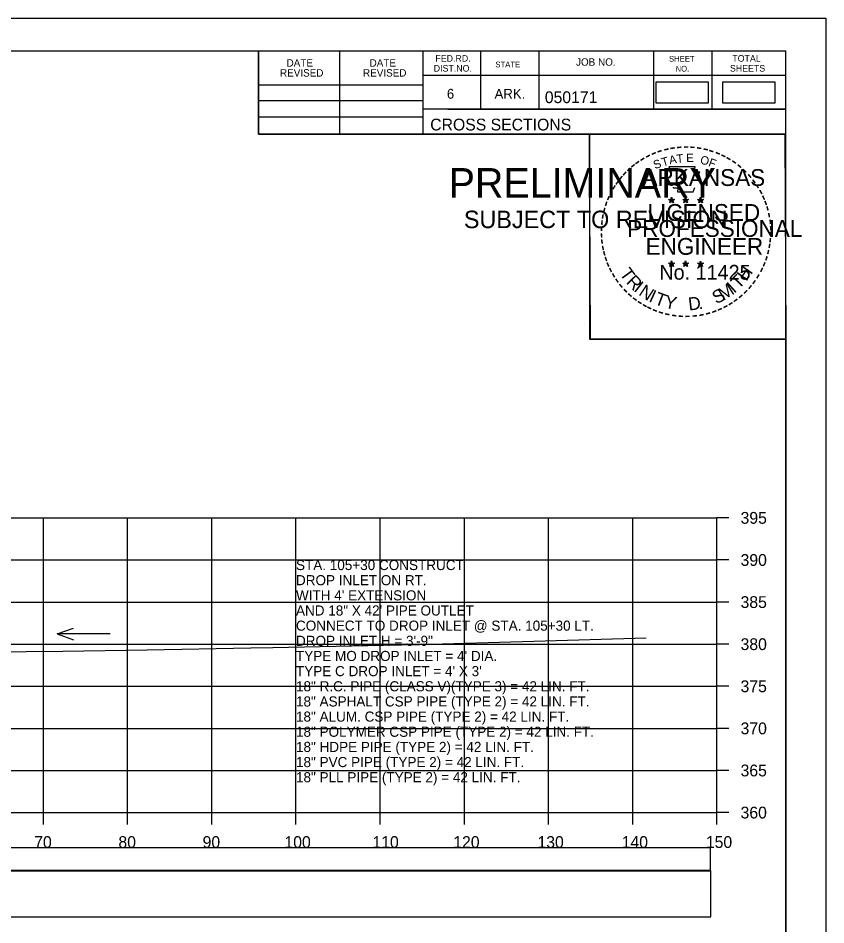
# Model space of a CAD drawing. Extents: x -37291014 to -37290680, y -936053 to -933067.
# Drawn here: x -37290776.1 to -37290680.2, y -934881 to -934773.3 of the extents above; entities that cross this region are included whole.
import ezdxf

# ---------------------------------------------------------------- set-up
doc = ezdxf.new("R2010")
doc.units = 0
for name, color, linetype in [('Default', 7, 'Continuous'), ('R_Axis', 7, 'Continuous'), ('R_Axis Annot', 7, 'Continuous'), ('R_Border', 7, 'Continuous'), ('R_Border PE', 7, 'Continuous'), ('R_Border Prem', 7, 'Continuous'), ('R_Exist Surface', 7, 'Continuous'), ('R_Grid', 7, 'Continuous'), ('R_No Plot', 7, 'Continuous'), ('R_Water Annot', 7, 'Continuous')]:
    doc.layers.add(name, color=color, linetype=linetype)

msp = doc.modelspace()

# ---------------------------------------------------------------- linework, layer by layer
at = {"layer": 'Default'}
for points in [[(-37290700.35, -934783.34), (-37290694.1, -934783.34), (-37290694.1, -934780.87), (-37290700.35, -934780.87)], [(-37290692.46, -934783.35), (-37290686.21, -934783.35), (-37290686.21, -934780.88), (-37290692.46, -934780.88)], [(-37290992.31, -934874.54), (-37290693.89, -934874.54), (-37290693.89, -934871.83), (-37290992.31, -934871.83)], [(-37290992.27, -934880.02), (-37290693.85, -934880.02), (-37290693.85, -934874.5), (-37290992.27, -934874.5)]]:
    msp.add_lwpolyline(points, close=True, dxfattribs=at)
at = {"layer": 'R_Axis'}
for p, q in [((-37290693.1, -934867.63), (-37290693.1, -934832.63)), ((-37290691.7, -934832.63), (-37290693.1, -934832.63)), ((-37290691.7, -934837.63), (-37290693.1, -934837.63)), ((-37290691.7, -934842.63), (-37290693.1, -934842.63)), ((-37290691.7, -934847.63), (-37290693.1, -934847.63)), ((-37290691.7, -934852.63), (-37290693.1, -934852.63)), ((-37290691.7, -934857.63), (-37290693.1, -934857.63)), ((-37290691.7, -934862.63), (-37290693.1, -934862.63)), ((-37290993.1, -934867.63), (-37290693.1, -934867.63)), ((-37290773.1, -934869.03), (-37290773.1, -934867.63)), ((-37290763.1, -934869.03), (-37290763.1, -934867.63)), ((-37290753.1, -934869.03), (-37290753.1, -934867.63)), ((-37290743.1, -934869.03), (-37290743.1, -934867.63)), ((-37290733.1, -934869.03), (-37290733.1, -934867.63)), ((-37290723.1, -934869.03), (-37290723.1, -934867.63)), ((-37290713.1, -934869.03), (-37290713.1, -934867.63)), ((-37290703.1, -934869.03), (-37290703.1, -934867.63)), ((-37290693.1, -934869.03), (-37290693.1, -934867.63)), ((-37290691.7, -934867.63), (-37290693.1, -934867.63))]:
    msp.add_line(p, q, dxfattribs=at)
at = {"layer": 'R_Border'}
for p, q in [((-37291001.1, -934777.17), (-37290684.92, -934777.17)), ((-37290747.56, -934787.05), (-37290747.56, -934777.17)), ((-37290737.88, -934787.05), (-37290737.88, -934777.17)), ((-37290728.02, -934777.17), (-37290728.02, -934787.05)), ((-37290721.18, -934777.17), (-37290721.18, -934784.11)), ((-37290714.24, -934777.17), (-37290714.24, -934784.11)), ((-37290700.66, -934777.17), (-37290700.66, -934784.11)), ((-37290693.72, -934777.17), (-37290693.72, -934784.11)), ((-37290684.92, -934982.63), (-37290684.92, -934777.17)), ((-37290684.92, -934780.11), (-37290728.02, -934780.11)), ((-37290684.92, -934780.09), (-37290684.92, -934780.09)), ((-37290747.56, -934781.19), (-37290728.02, -934781.19)), ((-37290747.56, -934783.05), (-37290728.02, -934783.05)), ((-37290684.92, -934784.11), (-37290728.02, -934784.11)), ((-37290725.06, -934784.11), (-37290684.92, -934784.11)), ((-37290747.56, -934784.99), (-37290728.02, -934784.99)), ((-37290684.92, -934787.05), (-37290747.56, -934787.05))]:
    msp.add_line(p, q, dxfattribs=at)
at = {"layer": 'R_Border PE'}
for p, q in [((-37290698.84, -934794.8), (-37290698.49, -934794.91)), ((-37290698.84, -934794.8), (-37290698.58, -934794.84)), ((-37290698.84, -934794.8), (-37290698.6, -934794.92)), ((-37290698.7, -934795.21), (-37290698.49, -934794.91)), ((-37290698.7, -934795.21), (-37290698.58, -934794.96)), ((-37290698.7, -934795.21), (-37290698.49, -934794.99)), ((-37290698.49, -934794.54), (-37290698.53, -934794.8)), ((-37290698.49, -934794.91), (-37290698.49, -934794.54)), ((-37290698.49, -934794.54), (-37290698.44, -934794.79)), ((-37290698.14, -934794.8), (-37290698.49, -934794.91)), ((-37290698.27, -934795.21), (-37290698.49, -934794.91)), ((-37290698.27, -934795.21), (-37290698.49, -934794.99)), ((-37290698.14, -934794.8), (-37290698.43, -934794.85)), ((-37290698.27, -934795.21), (-37290698.41, -934794.92)), ((-37290698.14, -934794.8), (-37290698.34, -934794.9)), ((-37290697.17, -934794.8), (-37290696.82, -934794.91)), ((-37290697.17, -934794.8), (-37290696.91, -934794.84)), ((-37290697.17, -934794.8), (-37290696.93, -934794.92)), ((-37290697.03, -934795.21), (-37290696.82, -934794.91)), ((-37290697.03, -934795.21), (-37290696.91, -934794.96)), ((-37290697.03, -934795.21), (-37290696.82, -934794.99)), ((-37290696.82, -934794.54), (-37290696.86, -934794.8)), ((-37290696.82, -934794.91), (-37290696.82, -934794.54)), ((-37290696.82, -934794.54), (-37290696.77, -934794.79)), ((-37290696.47, -934794.8), (-37290696.82, -934794.91)), ((-37290696.6, -934795.21), (-37290696.82, -934794.91)), ((-37290696.6, -934795.21), (-37290696.82, -934794.99)), ((-37290696.47, -934794.8), (-37290696.76, -934794.85)), ((-37290696.6, -934795.21), (-37290696.74, -934794.92)), ((-37290696.47, -934794.8), (-37290696.67, -934794.9)), ((-37290695.4, -934794.81), (-37290695.05, -934794.92)), ((-37290695.4, -934794.81), (-37290695.15, -934794.86)), ((-37290695.4, -934794.81), (-37290695.17, -934794.93)), ((-37290695.27, -934795.22), (-37290695.05, -934794.92)), ((-37290695.27, -934795.22), (-37290695.14, -934794.97)), ((-37290695.05, -934794.56), (-37290695.09, -934794.81)), ((-37290695.05, -934794.92), (-37290695.05, -934794.56)), ((-37290695.05, -934794.56), (-37290695, -934794.81)), ((-37290694.71, -934794.81), (-37290695.05, -934794.92)), ((-37290694.84, -934795.22), (-37290695.05, -934794.92)), ((-37290694.71, -934794.81), (-37290694.99, -934794.86)), ((-37290694.84, -934795.22), (-37290694.98, -934794.93)), ((-37290694.71, -934794.81), (-37290694.91, -934794.91)), ((-37290695.27, -934795.22), (-37290695.06, -934795)), ((-37290694.84, -934795.22), (-37290695.06, -934795)), ((-37290698.84, -934802.37), (-37290698.49, -934802.48)), ((-37290698.84, -934802.37), (-37290698.59, -934802.42)), ((-37290698.84, -934802.37), (-37290698.6, -934802.49)), ((-37290698.71, -934802.78), (-37290698.49, -934802.48)), ((-37290698.49, -934802.12), (-37290698.53, -934802.37)), ((-37290698.49, -934802.48), (-37290698.49, -934802.12)), ((-37290698.49, -934802.12), (-37290698.44, -934802.37)), ((-37290698.14, -934802.37), (-37290698.49, -934802.48)), ((-37290698.28, -934802.78), (-37290698.49, -934802.48)), ((-37290698.14, -934802.37), (-37290698.43, -934802.42)), ((-37290698.28, -934802.78), (-37290698.42, -934802.49)), ((-37290698.14, -934802.37), (-37290698.35, -934802.47)), ((-37290697.17, -934802.37), (-37290696.82, -934802.48)), ((-37290697.17, -934802.37), (-37290696.92, -934802.42)), ((-37290697.17, -934802.37), (-37290696.93, -934802.49)), ((-37290697.04, -934802.78), (-37290696.82, -934802.48)), ((-37290696.82, -934802.12), (-37290696.86, -934802.37)), ((-37290696.82, -934802.48), (-37290696.82, -934802.12)), ((-37290696.82, -934802.12), (-37290696.77, -934802.37)), ((-37290696.48, -934802.37), (-37290696.82, -934802.48)), ((-37290696.61, -934802.78), (-37290696.82, -934802.48)), ((-37290696.48, -934802.37), (-37290696.76, -934802.42)), ((-37290696.61, -934802.78), (-37290696.75, -934802.49)), ((-37290696.48, -934802.37), (-37290696.68, -934802.47)), ((-37290695.4, -934802.38), (-37290695.06, -934802.49)), ((-37290695.4, -934802.38), (-37290695.15, -934802.43)), ((-37290695.4, -934802.38), (-37290695.17, -934802.5)), ((-37290695.27, -934802.79), (-37290695.06, -934802.49)), ((-37290695.06, -934802.13), (-37290695.1, -934802.38)), ((-37290695.06, -934802.49), (-37290695.06, -934802.13)), ((-37290695.06, -934802.13), (-37290695.01, -934802.38)), ((-37290694.71, -934802.38), (-37290695.06, -934802.49)), ((-37290694.84, -934802.79), (-37290695.06, -934802.49)), ((-37290694.71, -934802.38), (-37290694.99, -934802.43)), ((-37290694.84, -934802.79), (-37290694.98, -934802.5)), ((-37290694.71, -934802.38), (-37290694.91, -934802.48)), ((-37290698.71, -934802.78), (-37290698.58, -934802.54)), ((-37290698.71, -934802.78), (-37290698.49, -934802.56)), ((-37290698.28, -934802.78), (-37290698.49, -934802.57)), ((-37290697.04, -934802.78), (-37290696.91, -934802.54)), ((-37290697.04, -934802.78), (-37290696.82, -934802.56)), ((-37290696.61, -934802.78), (-37290696.82, -934802.57)), ((-37290695.27, -934802.79), (-37290695.15, -934802.55)), ((-37290695.27, -934802.79), (-37290695.06, -934802.57)), ((-37290694.84, -934802.79), (-37290695.06, -934802.58))]:
    msp.add_line(p, q, dxfattribs=at)
for points in [[(-37290698.8, -934790.92), (-37290698.53, -934791.75)], [(-37290695.28, -934791.84), (-37290695.14, -934791.56), (-37290695.83, -934791.58), (-37290695.68, -934790.92), (-37290698.8, -934790.92)], [(-37290698.3, -934793.34), (-37290698.3, -934793.43), (-37290697.74, -934793.45), (-37290697.79, -934793.92), (-37290695.92, -934793.92), (-37290695.72, -934793.39)], [(-37290698.49, -934794.54), (-37290698.27, -934795.21), (-37290698.84, -934794.8), (-37290698.14, -934794.8), (-37290698.7, -934795.21), (-37290698.49, -934794.54)], [(-37290696.82, -934794.54), (-37290696.6, -934795.21), (-37290697.17, -934794.8), (-37290696.47, -934794.8), (-37290697.03, -934795.21), (-37290696.82, -934794.54)], [(-37290695.05, -934794.56), (-37290694.84, -934795.22), (-37290695.4, -934794.81), (-37290694.71, -934794.81), (-37290695.27, -934795.22), (-37290695.05, -934794.56)], [(-37290698.49, -934802.12), (-37290698.28, -934802.78), (-37290698.84, -934802.37), (-37290698.14, -934802.37), (-37290698.71, -934802.78), (-37290698.49, -934802.12)], [(-37290696.82, -934802.12), (-37290696.61, -934802.78), (-37290697.17, -934802.37), (-37290696.48, -934802.37), (-37290697.04, -934802.78), (-37290696.82, -934802.12)], [(-37290695.06, -934802.13), (-37290694.84, -934802.79), (-37290695.4, -934802.38), (-37290694.71, -934802.38), (-37290695.27, -934802.79), (-37290695.06, -934802.13)]]:
    msp.add_lwpolyline(points, dxfattribs=at)
for centre, radius in [((-37290698.49, -934794.91), 0.172), ((-37290698.49, -934794.91), 0.145), ((-37290698.49, -934794.91), 0.116), ((-37290698.49, -934794.91), 0.0991), ((-37290698.49, -934794.91), 0.0747), ((-37290698.49, -934794.91), 0.0495), ((-37290698.49, -934794.91), 0.0296), ((-37290696.82, -934794.91), 0.172), ((-37290696.82, -934794.91), 0.145), ((-37290696.82, -934794.91), 0.116), ((-37290696.82, -934794.91), 0.0991), ((-37290696.82, -934794.91), 0.0747), ((-37290696.82, -934794.91), 0.0495), ((-37290696.82, -934794.91), 0.0296), ((-37290695.05, -934794.92), 0.172), ((-37290695.05, -934794.92), 0.145), ((-37290695.05, -934794.92), 0.116), ((-37290695.05, -934794.92), 0.0991), ((-37290695.05, -934794.92), 0.0747), ((-37290695.05, -934794.92), 0.0495), ((-37290695.05, -934794.92), 0.0296), ((-37290698.49, -934802.48), 0.172), ((-37290698.49, -934802.48), 0.145), ((-37290698.49, -934802.48), 0.116), ((-37290698.49, -934802.48), 0.0991), ((-37290698.49, -934802.48), 0.0747), ((-37290698.49, -934802.48), 0.0495), ((-37290698.49, -934802.48), 0.0296), ((-37290696.82, -934802.48), 0.172), ((-37290696.82, -934802.48), 0.145), ((-37290696.82, -934802.48), 0.116), ((-37290696.82, -934802.48), 0.0991), ((-37290696.82, -934802.48), 0.0747), ((-37290696.82, -934802.48), 0.0495), ((-37290696.82, -934802.48), 0.0296), ((-37290695.06, -934802.49), 0.172), ((-37290695.06, -934802.49), 0.145), ((-37290695.06, -934802.49), 0.116), ((-37290695.06, -934802.49), 0.0991), ((-37290695.06, -934802.49), 0.0747), ((-37290695.06, -934802.49), 0.0495), ((-37290695.06, -934802.49), 0.0296)]:
    msp.add_circle(centre, radius, dxfattribs=at)
at = {"layer": 'R_Exist Surface'}
msp.add_lwpolyline([(-37290779.56, -934848.55), (-37290770.8, -934848.46), (-37290760.78, -934848.31), (-37290748.48, -934848.05), (-37290745.87, -934848.02), (-37290732.72, -934847.75), (-37290728.44, -934847.68), (-37290714.85, -934847.27), (-37290701.53, -934846.87)], dxfattribs=at)
at = {"layer": 'R_Grid'}
for p, q in [((-37290993.1, -934832.63), (-37290693.1, -934832.63)), ((-37290773.1, -934867.63), (-37290773.1, -934832.63)), ((-37290763.1, -934867.63), (-37290763.1, -934832.63)), ((-37290753.1, -934867.63), (-37290753.1, -934832.63)), ((-37290743.1, -934867.63), (-37290743.1, -934832.63)), ((-37290733.1, -934867.63), (-37290733.1, -934832.63)), ((-37290723.1, -934867.63), (-37290723.1, -934832.63)), ((-37290713.1, -934867.63), (-37290713.1, -934832.63)), ((-37290703.1, -934867.63), (-37290703.1, -934832.63)), ((-37290693.1, -934867.63), (-37290693.1, -934832.63)), ((-37290993.1, -934837.63), (-37290693.1, -934837.63)), ((-37290993.1, -934842.63), (-37290693.1, -934842.63)), ((-37290993.1, -934847.63), (-37290693.1, -934847.63)), ((-37290993.1, -934852.63), (-37290693.1, -934852.63)), ((-37290993.1, -934857.63), (-37290693.1, -934857.63)), ((-37290993.1, -934862.63), (-37290693.1, -934862.63)), ((-37290993.1, -934867.63), (-37290693.1, -934867.63))]:
    msp.add_line(p, q, dxfattribs=at)
at = {"layer": 'R_No Plot'}
for p, q in [((-37291013.5, -934773.28), (-37290680.17, -934773.28)), ((-37290708.89, -934809.51), (-37290708.89, -934809.51))]:
    msp.add_line(p, q, dxfattribs=at)
for points in [[(-37291013.51, -934773.28), (-37290680.17, -934773.28), (-37290680.17, -934986.62), (-37291013.51, -934986.62)], [(-37290767.18, -934777.17), (-37290747.56, -934777.17), (-37290747.56, -934787.05), (-37290731.45, -934787.05), (-37290708.25, -934787.05), (-37290708.25, -934811.39), (-37290684.92, -934811.39), (-37290684.92, -934982.63), (-37291001.1, -934982.63), (-37291001.1, -934777.17)], [(-37290708.25, -934787.05), (-37290685.04, -934787.05), (-37290684.92, -934811.39), (-37290708.13, -934811.39)]]:
    msp.add_lwpolyline(points, close=True, dxfattribs=at)
at = {"layer": 'R_Water Annot'}
for p, q in [((-37290771.45, -934846.42), (-37290769.53, -934845.72)), ((-37290765.16, -934846.42), (-37290771.45, -934846.42)), ((-37290771.45, -934846.42), (-37290769.53, -934847.12))]:
    msp.add_line(p, q, dxfattribs=at)

# ---------------------------------------------------------------- texts
at = {"layer": 'R_Axis Annot'}
for s, p in [('395', (-37290690.3, -934833.33)), ('390', (-37290690.3, -934838.33)), ('385', (-37290690.3, -934843.33)), ('380', (-37290690.3, -934848.33)), ('375', (-37290690.3, -934853.33)), ('370', (-37290690.3, -934858.33)), ('365', (-37290690.3, -934863.33)), ('360', (-37290690.3, -934868.33)), ('70', (-37290774.19, -934871.83)), ('80', (-37290764.19, -934871.83)), ('90', (-37290754.19, -934871.83)), ('100', (-37290744.47, -934871.83)), ('110', (-37290734.02, -934871.83)), ('120', (-37290724.42, -934871.83)), ('130', (-37290714.42, -934871.83)), ('140', (-37290704.42, -934871.83)), ('150', (-37290694.42, -934871.83))]:
    msp.add_text(s, height=1.4, dxfattribs=at).set_placement(p)
at = {"layer": 'R_Border'}
for s, height, p in [('FED.RD.', 0.782, (-37290726.54, -934778.45)), ('SHEET', 0.684, (-37290698.8, -934778.45)), ('TOTAL', 0.782, (-37290691.28, -934778.45)), ('DATE', 0.879, (-37290744.22, -934779.04)), ('DATE', 0.879, (-37290734.36, -934779.04)), ('DIST.NO.', 0.782, (-37290726.74, -934779.63)), ('STATE', 0.684, (-37290719.42, -934779.13)), ('JOB NO.', 0.879, (-37290709.84, -934778.93)), ('SHEETS', 0.782, (-37290691.56, -934779.63)), ('REVISED', 0.879, (-37290745, -934780.22)), ('REVISED', 0.879, (-37290735.14, -934780.22)), ('NO.', 0.684, (-37290698.02, -934779.63)), ('6', 1.17, (-37290725.18, -934782.85)), ('ARK.', 1.172, (-37290719.52, -934782.85)), ('050171', 1.4, (-37290713.55, -934783.37)), ('CROSS SECTIONS', 1.4, (-37290727.16, -934786.62))]:
    msp.add_text(s, height=height, dxfattribs=at).set_placement(p)
at = {"layer": 'R_Border PE'}
for s, height, rotation, p in [('-', 1.6, 5.8968, (-37290697.89, -934789.28)), ('-', 1.6, 0.1862, (-37290697.12, -934789.21)), ('-', 1.6, 357.743, (-37290696.4, -934789.22)), ('-', 1.6, 28.7918, (-37290701.31, -934790.38)), ('-', 1.6, 24.3072, (-37290700.68, -934790.06)), ('-', 1.6, 19.1761, (-37290700.05, -934789.79)), ('-', 1.6, 13.6302, (-37290699.3, -934789.55)), ('A', 1, 11.2132, (-37290698.7, -934790.66)), ('-', 1.6, 10.2193, (-37290698.62, -934789.39)), ('T', 1, 6.0228, (-37290697.85, -934790.49)), ('E', 1, 0.8323, (-37290696.75, -934790.38)), ('-', 1.6, 352.1617, (-37290695.65, -934789.28)), ('-', 1.6, 347.2049, (-37290694.93, -934789.39)), ('-', 1.6, 342.3362, (-37290694.3, -934789.55)), ('-', 1.6, 337.8551, (-37290693.56, -934789.77)), ('-', 1.6, 334.1211, (-37290692.93, -934790.04)), ('-', 1.6, 38.9507, (-37290702.97, -934791.52)), ('-', 1.6, 36.2317, (-37290702.49, -934791.14)), ('-', 1.6, 34.0636, (-37290701.91, -934790.75)), ('S', 1, 21.594, (-37290700.44, -934791.24)), ('T', 1, 16.4036, (-37290699.53, -934790.91)), ('O', 1, 350.4515, (-37290695.14, -934790.59)), ('F', 1, 340.0707, (-37290694.19, -934790.82)), ('-', 1.6, 329.6409, (-37290692.35, -934790.32)), ('-', 1.6, 325.8627, (-37290691.71, -934790.68)), ('-', 1.6, 320.5297, (-37290691.1, -934791.11)), ('-', 1.6, 48.4231, (-37290703.85, -934792.42)), ('-', 1.6, 42.9622, (-37290703.4, -934791.94)), ('-', 1.6, 315.5786, (-37290690.5, -934791.6)), ('-', 1.6, 54.2325, (-37290704.66, -934793.47)), ('-', 1.6, 50.6142, (-37290704.25, -934792.9)), ('-', 1.6, 309.8797, (-37290689.93, -934792.15)), ('-', 1.6, 306.6522, (-37290689.41, -934792.75)), ('-', 1.6, 62.8713, (-37290705.3, -934794.61)), ('-', 1.6, 58.0706, (-37290704.99, -934794)), ('-', 1.4, 303.6753, (-37290688.92, -934793.32)), ('-', 1.6, 299.6684, (-37290688.6, -934793.93)), ('-', 1.6, 67.7743, (-37290705.56, -934795.22)), ('-', 1.6, 294.6628, (-37290688.28, -934794.54)), ('-', 1.6, 290.5728, (-37290688.02, -934795.11)), ('-', 1.6, 75.461, (-37290705.98, -934796.57)), ('-', 1.6, 72.3945, (-37290705.78, -934795.85)), ('-', 1.6, 285.1233, (-37290687.79, -934795.69)), ('-', 1.6, 81.2013, (-37290706.11, -934797.28)), ('-', 1.6, 280.5493, (-37290687.59, -934796.44)), ('-', 1.6, 89.0622, (-37290706.21, -934798.67)), ('-', 1.6, 85.1863, (-37290706.18, -934797.97)), ('-', 1.6, 276.5962, (-37290687.42, -934797.2)), ('-', 1.6, 274.3301, (-37290687.36, -934797.93)), ('-', 1.6, 94.1959, (-37290706.17, -934799.4)), ('-', 1.6, 269.9407, (-37290687.33, -934798.56)), ('-', 1.6, 98.9479, (-37290706.1, -934800.06)), ('-', 1.6, 101.7149, (-37290705.97, -934800.8)), ('-', 1.6, 260.9953, (-37290687.42, -934799.88)), ('-', 1.6, 263.5172, (-37290687.35, -934799.22)), ('-', 1.6, 105.4578, (-37290705.8, -934801.39)), ('-', 1.6, 255.7626, (-37290687.53, -934800.56)), ('-', 1.6, 109.0874, (-37290705.59, -934802.02)), ('-', 1.6, 114.0643, (-37290705.34, -934802.62)), ('-', 1.6, 247.8887, (-37290687.93, -934801.95)), ('-', 1.6, 252.8681, (-37290687.71, -934801.28)), ('-', 1.6, 115.7289, (-37290705.03, -934803.24)), ('-', 1.6, 120.4471, (-37290704.67, -934803.82)), ('T', 1.54, 306.0406, (-37290704.73, -934803.64)), ('H', 1.54, 54.6088, (-37290689.61, -934804.61)), ('-', 1.6, 244.6197, (-37290688.2, -934802.58)), ('-', 1.6, 125.8934, (-37290704.27, -934804.38)), ('R', 1.54, 314.005, (-37290703.97, -934804.69)), ('I', 1.54, 321.9694, (-37290703.07, -934805.62)), ('I', 1.54, 42.1136, (-37290691.06, -934806.03)), ('T', 1.54, 46.6444, (-37290690.5, -934805.55)), ('-', 1.6, 233.8452, (-37290688.99, -934803.98)), ('-', 1.6, 239.0712, (-37290688.59, -934803.33)), ('-', 1.6, 130.7181, (-37290703.81, -934804.94)), ('-', 1.6, 134.2238, (-37290703.29, -934805.48)), ('N', 1.54, 326.5002, (-37290702.5, -934806.1)), ('I', 1.54, 335.3603, (-37290701.29, -934806.88)), ('S', 1.54, 26.9312, (-37290693.19, -934807.28)), ('M', 1.54, 32.6563, (-37290692.35, -934806.88)), ('-', 1.6, 225.7653, (-37290689.9, -934805.11)), ('-', 1.6, 231.2538, (-37290689.42, -934804.55)), ('-', 1.6, 138.9338, (-37290702.77, -934805.94)), ('-', 1.6, 144.6463, (-37290702.21, -934806.35)), ('-', 1.6, 148.0898, (-37290701.65, -934806.72)), ('T', 1.54, 339.8912, (-37290700.63, -934807.21)), ('Y', 1.54, 347.8556, (-37290699.42, -934807.65)), ('D', 1.54, 6.3969, (-37290696.43, -934808.01)), ('-', 1.6, 215.7363, (-37290690.97, -934806.09)), ('-', 1.6, 221.0851, (-37290690.42, -934805.62)), ('-', 1.6, 151.5704, (-37290701.07, -934807.05)), ('-', 1.6, 154.6002, (-37290700.55, -934807.29)), ('-', 1.6, 158.5612, (-37290699.92, -934807.55)), ('.', 1.54, 13.7642, (-37290695.24, -934807.89)), ('-', 1.6, 204.2516, (-37290692.69, -934807.15)), ('-', 1.6, 207.3568, (-37290692.06, -934806.83)), ('-', 1.6, 212.2491, (-37290691.51, -934806.48)), ('-', 1.6, 162.7983, (-37290699.24, -934807.76)), ('-', 1.6, 167.5555, (-37290698.52, -934807.92)), ('-', 1.6, 173.1155, (-37290697.75, -934808.03)), ('-', 1.6, 176.5183, (-37290697, -934808.09)), ('-', 1.6, 181.5918, (-37290696.26, -934808.07)), ('-', 1.6, 185.8167, (-37290695.45, -934807.99)), ('-', 1.6, 191.2858, (-37290694.71, -934807.86)), ('-', 1.6, 195.4743, (-37290693.98, -934807.66)), ('-', 1.6, 200.7184, (-37290693.31, -934807.42))]:
    msp.add_text(s, height=height, rotation=rotation, dxfattribs=at).set_placement(p)
for s, height, p in [('ARKANSAS', 2, (-37290701.94, -934793.21)), ('DWB', 0.01, (-37290698.5, -934794.91)), ('DWB', 0.01, (-37290696.83, -934794.91)), ('DWB', 0.01, (-37290695.07, -934794.93)), ('LICENSED', 2, (-37290701.35, -934797.36)), ('PROFESSIONAL', 2, (-37290703.77, -934799.26)), ('ENGINEER', 2, (-37290701.58, -934801.39)), ('DWB', 0.01, (-37290698.5, -934802.49)), ('DWB', 0.01, (-37290696.84, -934802.49)), ('DWB', 0.01, (-37290695.07, -934802.5)), ('No. 11425', 1.757, (-37290699.95, -934804.34))]:
    msp.add_text(s, height=height, dxfattribs=at).set_placement(p)
at = {"layer": 'R_Border Prem'}
for s, height, p in [('PRELIMINARY', 3.5, (-37290724.97, -934794.59)), ('DWB', 0.01, (-37290724.22, -934792.74)), ('SUBJECT TO REVISION', 2.0751, (-37290723.16, -934798.22))]:
    msp.add_text(s, height=height, dxfattribs=at).set_placement(p)
at = {"layer": 'R_Water Annot'}
for s, p in [('STA. 105+30 CONSTRUCT', (-37290743.1, -934838.83)), ('DROP INLET ON RT.', (-37290743.1, -934840.63)), ("WITH 4' EXTENSION", (-37290743.1, -934842.43)), ('AND 18" X 42\' PIPE OUTLET', (-37290743.1, -934844.23)), ('CONNECT TO DROP INLET @ STA. 105+30 LT.', (-37290743.1, -934846.03)), ('DROP INLET H = 3\'-9"', (-37290743.1, -934847.83)), ("TYPE MO DROP INLET = 4' DIA.", (-37290743.1, -934849.63)), ("TYPE C DROP INLET = 4' X 3'", (-37290743.1, -934851.43)), ('18" R.C. PIPE (CLASS V)(TYPE 3) = 42 LIN. FT.', (-37290743.1, -934853.23)), ('18" ASPHALT CSP PIPE (TYPE 2) = 42 LIN. FT.', (-37290743.1, -934855.03)), ('18" ALUM. CSP PIPE (TYPE 2) = 42 LIN. FT.', (-37290743.1, -934856.83)), ('18" POLYMER CSP PIPE (TYPE 2) = 42 LIN. FT.', (-37290743.1, -934858.63)), ('18" HDPE PIPE (TYPE 2) = 42 LIN. FT.', (-37290743.1, -934860.43)), ('18" PVC PIPE (TYPE 2) = 42 LIN. FT.', (-37290743.1, -934862.23)), ('18" PLL PIPE (TYPE 2) = 42 LIN. FT.', (-37290743.1, -934864.03))]:
    msp.add_text(s, height=1.2, dxfattribs=at).set_placement(p)

doc.saveas('drawing.dxf')
